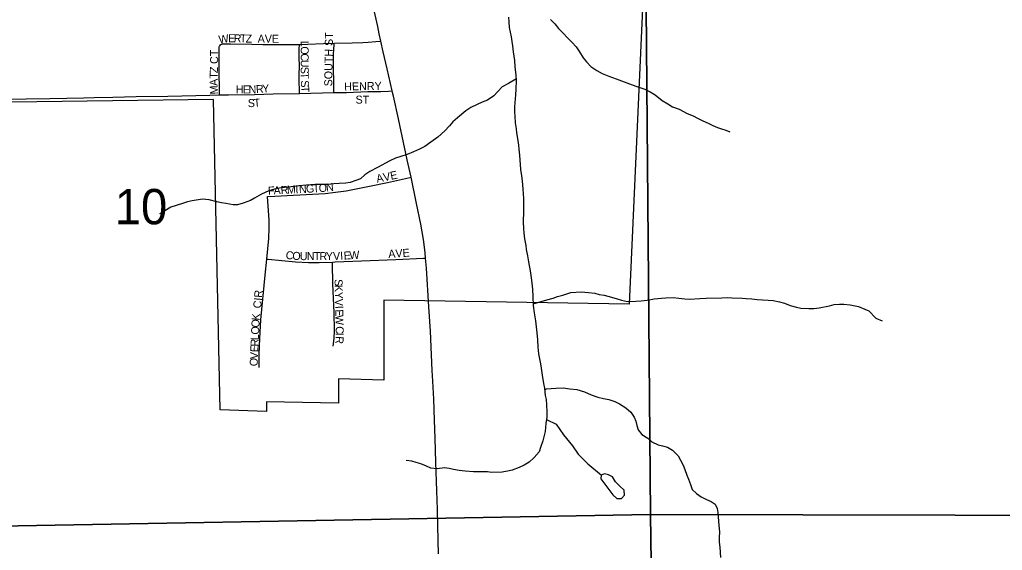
# Model space of a CAD drawing. Extents: x 1985906 to 2360102, y 891258 to 1222054.
# Drawn here: x 2189529 to 2195668, y 1015301 to 1018620 of the extents above; entities that cross this region are included whole.
import ezdxf

# ---------------------------------------------------------------- set-up
doc = ezdxf.new("R2010")
doc.units = 0
for name, color, linetype in [('GM_X_City_Street', 7, 'Continuous'), ('GM_X_City_Street_Text', 7, 'Continuous'), ('GM_X_Corporation', 7, 'Continuous'), ('GM_X_Minor_Lake', 7, 'Continuous'), ('GM_X_Minor_River', 7, 'Continuous'), ('GM_X_Section', 7, 'Continuous'), ('GM_X_Section_Text', 7, 'Continuous'), ('GM_X_State_Route', 7, 'Continuous'), ('GM_X_Township_Road', 7, 'Continuous')]:
    doc.layers.add(name, color=color, linetype=linetype)

msp = doc.modelspace()

# ---------------------------------------------------------------- linework, layer by layer
at = {"layer": 'GM_X_City_Street'}
for points in [[(2191494.7, 1018472.2), (2191606.1, 1018475.3), (2191672.5, 1018477.2), (2191705.1, 1018478.8), (2191753.4, 1018482.2), (2191785.3, 1018484.8)], [(2190778, 1018149.9), (2190778.1, 1018159.5), (2190777.2, 1018196.2), (2190777, 1018212.3), (2190775.4, 1018259.9), (2190775.1, 1018292.4), (2190775.5, 1018374.2), (2190775.1, 1018421.7), (2190775.2, 1018429.8), (2190775, 1018434.9), (2190775, 1018439), (2190775.1, 1018444.7), (2190775.9, 1018450.2), (2190777, 1018453.7), (2190779.3, 1018456.8)], [(2190779.3, 1018456.8), (2190783.4, 1018461.5), (2190786.3, 1018463.8), (2190791.6, 1018466.3), (2190796.7, 1018467.8), (2190803.2, 1018468.5), (2190810.6, 1018468.7), (2190816.5, 1018468.5), (2190846.5, 1018468.4), (2190979.3, 1018466.7), (2191049, 1018465.4), (2191161.3, 1018464.4), (2191211.1, 1018464.4), (2191276.6, 1018465.4)], [(2191277.9, 1018158.8), (2191277.7, 1018163.6), (2191275.3, 1018247.2), (2191275.3, 1018278.4), (2191276.6, 1018326.5), (2191275.2, 1018388.2), (2191274.5, 1018414.6), (2191275.4, 1018435.2), (2191276.6, 1018465.4)], [(2191276.6, 1018465.4), (2191328.7, 1018467.2), (2191426.9, 1018470.5), (2191494.7, 1018472.2)], [(2191490.7, 1018163.4), (2191490.7, 1018169.2), (2191490.6, 1018205.9), (2191490.8, 1018239.3), (2191490.1, 1018305.3), (2191488.9, 1018388.1), (2191489.6, 1018403.1), (2191490.6, 1018433.3), (2191493.6, 1018464.7), (2191494.7, 1018472.2)], [(2190778, 1018149.9), (2190800, 1018149.6), (2190832.6, 1018149.5), (2190995.8, 1018151), (2191112.2, 1018156), (2191275.4, 1018158.8), (2191277.9, 1018158.8)], [(2191277.9, 1018158.8), (2191490.7, 1018163.4)], [(2191490.7, 1018163.4), (2191571.5, 1018165), (2191703, 1018169.5), (2191785.2, 1018170.7), (2191833.1, 1018173.3), (2191855.3, 1018175.5)], [(2191077.4, 1017512.9), (2191123.1, 1017515.6), (2191238.7, 1017521.5), (2191436.7, 1017533.4), (2191502.4, 1017540.2), (2191567.7, 1017550.1), (2191713.5, 1017579.3), (2191827, 1017602.2), (2191940.2, 1017626.6), (2191973.7, 1017633.9)], [(2191073.1, 1017121.8), (2191086, 1017251.3), (2191088.3, 1017317.3), (2191087, 1017366.8), (2191077.4, 1017512.9)], [(2191025, 1016445.4), (2191025.5, 1016527.8), (2191028.5, 1016626.8), (2191036.4, 1016742), (2191063.1, 1017021.3), (2191073.1, 1017121.8)], [(2191073.1, 1017121.8), (2191082, 1017121), (2191251.3, 1017105.5), (2191333.8, 1017101.1), (2191399.9, 1017100.6), (2191483.2, 1017103.8)], [(2191483.2, 1017103.8), (2191499, 1017104.4), (2191664.1, 1017111.4), (2191878.8, 1017120.2), (2192052.6, 1017127.4), (2192064.6, 1017127.9)], [(2191488.3, 1016577.8), (2191493.4, 1016626.4), (2191495, 1016675.3), (2191493.7, 1016789.3), (2191485.3, 1016968.4), (2191483.4, 1017095), (2191483.2, 1017103.8)]]:
    msp.add_lwpolyline(points, dxfattribs=at)
at = {"layer": 'GM_X_Corporation'}
msp.add_lwpolyline([(2193441.8, 1019200.7), (2193336.4, 1016841.5), (2191804.4, 1016866.1), (2191804.4, 1016364.6), (2191521.6, 1016374.5), (2191521.6, 1016221.5), (2191071.7, 1016229.3), (2191070.6, 1016169.3), (2190780.8, 1016179.4), (2190740.8, 1018121.4), (2188057.8, 1018084.7), (2188083.6, 1019401.9)], dxfattribs=at)
at = {"layer": 'GM_X_Minor_Lake'}
for points in [[(2193234.2, 1015647.2), (2193260.4, 1015625.5), (2193288.5, 1015625.8), (2193308.3, 1015646), (2193305.9, 1015678.1), (2193277.6, 1015701.8), (2193251.3, 1015729.6), (2193232.9, 1015761.4), (2193206.7, 1015773.2), (2193182.6, 1015778.9), (2193160.7, 1015770.7), (2193158.9, 1015748.6)], [(2193158.9, 1015748.6), (2193234.2, 1015647.2)]]:
    msp.add_lwpolyline(points, dxfattribs=at)
at = {"layer": 'GM_X_Minor_River'}
for points in [[(2192583.5, 1018635.3), (2192585.7, 1018605.2), (2192587.9, 1018571.1), (2192600.3, 1018513), (2192604.5, 1018482.9), (2192608.6, 1018456.9), (2192610.9, 1018418.8), (2192619.2, 1018364.7), (2192621.4, 1018324.6), (2192627.8, 1018272.5), (2192630, 1018238.4), (2192628.3, 1018184.2), (2192626.4, 1018150.1), (2192620.8, 1018073.9), (2192621, 1018041.8), (2192623.2, 1018015.7), (2192623.4, 1017973.6)], [(2192844.9, 1018620.6), (2192871.2, 1018592.7), (2192895.4, 1018564.8), (2192921.7, 1018536.8), (2192954.1, 1018504.9), (2192978.3, 1018479), (2193004.6, 1018449), (2193026.9, 1018419.1), (2193049.2, 1018381.1), (2193069.4, 1018355.1), (2193097.7, 1018327.2), (2193134.1, 1018301.3), (2193168.3, 1018283.4), (2193208.6, 1018265.6), (2193254.9, 1018249.8), (2193305.3, 1018230), (2193355.6, 1018212.2), (2193383.8, 1018202.4), (2193434.2, 1018184.6), (2193468.4, 1018168.7), (2193498.7, 1018148.8), (2193543.1, 1018115), (2193577.4, 1018093.1), (2193607.6, 1018075.2), (2193647.9, 1018059.4), (2193698.3, 1018033.6), (2193736.6, 1018017.8), (2193762.8, 1018003.9), (2193797, 1017988), (2193829.3, 1017972.2), (2193859.5, 1017958.3), (2193887.7, 1017946.4), (2193913.9, 1017936.5), (2193940.1, 1017928.6), (2193966.2, 1017918.7)], [(2192629.3, 1018248.1), (2192581.8, 1018220.1), (2192543.8, 1018199.8), (2192515.8, 1018169.5), (2192491.8, 1018143.3), (2192451.8, 1018117), (2192417.7, 1018102.8), (2192387.6, 1018088.6), (2192347.5, 1018070.3), (2192315.5, 1018050.1), (2192263.5, 1018005.7), (2192235.5, 1017981.5), (2192213.5, 1017955.3), (2192185.5, 1017925), (2192141.6, 1017884.7), (2192097.5, 1017854.4), (2192059.5, 1017826.1), (2192027.4, 1017809.9), (2191989.3, 1017793.6), (2191949.2, 1017777.3), (2191909.1, 1017763.1), (2191877, 1017752.9), (2191840.9, 1017736.6), (2191764.8, 1017696.1), (2191716.7, 1017669.8), (2191684.6, 1017649.5), (2191658.6, 1017625.3), (2191628.6, 1017613.1), (2191594.5, 1017600.9), (2191566.4, 1017596.7), (2191524.2, 1017594.5), (2191492, 1017592.3), (2191453.9, 1017588.1), (2191401.6, 1017589.8), (2191375.5, 1017589.7), (2191347.3, 1017587.5), (2191321.2, 1017585.4), (2191273, 1017581.1), (2191224.8, 1017574.8), (2191182.6, 1017570.6), (2191134.4, 1017564.3), (2191086.3, 1017550), (2191040.2, 1017527.7), (2190996.1, 1017503.3), (2190970.1, 1017489.2), (2190925.9, 1017472.9), (2190889.8, 1017462.7), (2190861.7, 1017462.5), (2190817.4, 1017470.3), (2190789.3, 1017474.1), (2190761.1, 1017480), (2190712.8, 1017493.8), (2190670.6, 1017497.6), (2190606.3, 1017487.2), (2190578.2, 1017481), (2190546.1, 1017470.8), (2190473.9, 1017446.3), (2190435.8, 1017424.1), (2190401.8, 1017405.8)], [(2192623.4, 1017973.6), (2192629.6, 1017937.5), (2192631.8, 1017911.4), (2192640.1, 1017863.3), (2192644.3, 1017835.3), (2192646.4, 1017809.2), (2192650.7, 1017773.2), (2192657.2, 1017682.9), (2192663.4, 1017642.8), (2192667.6, 1017612.8), (2192671.9, 1017560.7), (2192676.3, 1017500.5), (2192676.7, 1017420.3), (2192675.1, 1017356.1), (2192677.3, 1017312), (2192679.5, 1017285.9), (2192683.7, 1017249.8), (2192690, 1017207.7), (2192692.2, 1017181.7), (2192702.4, 1017143.6), (2192708.7, 1017105.5), (2192719, 1017049.4), (2192723.2, 1017019.4), (2192727.4, 1016991.3), (2192731.7, 1016935.2), (2192734, 1016887.1), (2192736.3, 1016832.9), (2192742.6, 1016786.8), (2192750.9, 1016736.7), (2192757.3, 1016680.6), (2192763.6, 1016620.4), (2192765.9, 1016572.3), (2192770.2, 1016530.2), (2192782.6, 1016468.1), (2192786.7, 1016440), (2192793, 1016396), (2192801.3, 1016343.9), (2192807.5, 1016315.8), (2192811.8, 1016269.7), (2192818, 1016243.7), (2192820.2, 1016211.6), (2192822.4, 1016165.5), (2192822.6, 1016133.4), (2192816.8, 1016093.2), (2192811.1, 1016045), (2192805.2, 1016018.9), (2192797.3, 1015986.8), (2192783.5, 1015944.6), (2192773.6, 1015916.5), (2192743.6, 1015882.2), (2192711.7, 1015852), (2192681.6, 1015833.8), (2192649.5, 1015819.5), (2192605.4, 1015803.2), (2192577.3, 1015795.1), (2192543.2, 1015788.9), (2192476.9, 1015788.5), (2192450.7, 1015792.4), (2192364.3, 1015791.9), (2192312, 1015795.6), (2192273.8, 1015799.4), (2192239.6, 1015807.3), (2192211.4, 1015813.1), (2192183.3, 1015817), (2192137.1, 1015810.7), (2192096.9, 1015814.5), (2192070.7, 1015826.4), (2192034.4, 1015842.2), (2192006.2, 1015850.1), (2191978.1, 1015858), (2191943.9, 1015863.8)], [(2192735.9, 1016842.5), (2192822.5, 1016867.5), (2192862.7, 1016877.7), (2192888.7, 1016887.9), (2192922.9, 1016896.1), (2192973, 1016914.4), (2193037.3, 1016916.8), (2193081.5, 1016913), (2193121.8, 1016909.2), (2193149.9, 1016901.4), (2193180.1, 1016897.5), (2193226.4, 1016883.7), (2193262.6, 1016873.9), (2193288.8, 1016866), (2193327, 1016858.2), (2193377.3, 1016858.5), (2193411.4, 1016860.7), (2193449.6, 1016864.9), (2193491.8, 1016873.1), (2193538, 1016877.4), (2193566.1, 1016879.6), (2193612.3, 1016881.8), (2193646.5, 1016878), (2193684.7, 1016874.2), (2193712.8, 1016872.3), (2193777.1, 1016876.7), (2193817.3, 1016878.9), (2193915.8, 1016879.5), (2193952, 1016881.7), (2193978.1, 1016879.8), (2194042.4, 1016878.2), (2194068.5, 1016876.3), (2194102.7, 1016874.5), (2194136.9, 1016870.6), (2194169.1, 1016866.8), (2194205.3, 1016865), (2194235.4, 1016863.2), (2194275.7, 1016855.3), (2194307.9, 1016847.5), (2194342.1, 1016831.7), (2194382.4, 1016821.8), (2194408.5, 1016816), (2194458.8, 1016814.2), (2194490.9, 1016814.4), (2194523.1, 1016818.6), (2194587.3, 1016831), (2194617.4, 1016839.2), (2194649.6, 1016841.3), (2194677.7, 1016839.5), (2194717.9, 1016835.7), (2194770.2, 1016826), (2194808.5, 1016810.1), (2194834.7, 1016798.2), (2194877.2, 1016752.3), (2194917.4, 1016736.5)], [(2192808.6, 1016304.7), (2192819.6, 1016311.9), (2192877.9, 1016316.2), (2192924.1, 1016316.5), (2192966.3, 1016310.7), (2193008.6, 1016306.9), (2193056.9, 1016293.1), (2193099.2, 1016273.3), (2193141.5, 1016259.5), (2193175.7, 1016249.6), (2193209.9, 1016243.8), (2193246.1, 1016232), (2193276.4, 1016218.1), (2193314.7, 1016192.2), (2193347, 1016164.3), (2193367.3, 1016134.3), (2193377.5, 1016108.3), (2193383.6, 1016082.3), (2193393.8, 1016054.2), (2193416.1, 1016026.3), (2193452.4, 1016002.4), (2193478.7, 1015980.5), (2193517, 1015960.7), (2193545.1, 1015954.8), (2193575.3, 1015946.9), (2193607.6, 1015927), (2193642, 1015891.1), (2193658.2, 1015865.1), (2193674.4, 1015833.1), (2193684.6, 1015807.1), (2193696.9, 1015771.1), (2193707.1, 1015745.1), (2193719.3, 1015713), (2193729.6, 1015681), (2193757.8, 1015657.1), (2193786.1, 1015635.2), (2193820.3, 1015619.3), (2193848.5, 1015607.4), (2193874.8, 1015589.5), (2193887, 1015563.5), (2193891.1, 1015537.5), (2193893.3, 1015511.4), (2193897.6, 1015455.3), (2193899.9, 1015417.2), (2193898, 1015381), (2193898.2, 1015353), (2193902.4, 1015320.9), (2193906.8, 1015256.7)], [(2192820.5, 1016118.8), (2192880.8, 1016090.3), (2192925.6, 1016022.6), (2192982.4, 1015955.1), (2193017, 1015903.4), (2193077.8, 1015841.9), (2193164.1, 1015772)]]:
    msp.add_lwpolyline(points, dxfattribs=at)
at = {"layer": 'GM_X_Section'}
for points in [[(2188056.2, 1020775.9), (2193424.6, 1020894.4), (2193469, 1015525.3), (2188122.3, 1015429.1)], [(2193424.6, 1020894.4), (2198779, 1020800.6), (2198825.2, 1015445.5), (2196324.9, 1015519.1), (2193469, 1015525.3)], [(2188122.3, 1015429.1), (2193469, 1015525.3), (2193545.7, 1010112.6), (2188204.5, 1010086.4)], [(2193469, 1015525.3), (2196324.9, 1015519.1), (2198825.2, 1015445.5), (2198871.5, 1010072.5), (2196231.3, 1010128.8), (2193545.7, 1010112.6)]]:
    msp.add_lwpolyline(points, close=True, dxfattribs=at)
at = {"layer": 'GM_X_State_Route'}
for points in [[(2191857.9, 1018165.3), (2191855.3, 1018175.5), (2191835.1, 1018265.6), (2191824.6, 1018311.8), (2191800.7, 1018419), (2191785.3, 1018484.8), (2191774.8, 1018531.4), (2191765.7, 1018576.9), (2191740.1, 1018696.7), (2191708.6, 1018849.7), (2191692.9, 1018925.1), (2191686.6, 1018961.9), (2191671.4, 1019034.5), (2191665.8, 1019057.2)], [(2192085, 1016822.9), (2192070.5, 1017066.2), (2192064.6, 1017127.9), (2192061.3, 1017163.9), (2192050.9, 1017244.9), (2192034.1, 1017341.6), (2192008.1, 1017470), (2191973.7, 1017633.9), (2191950.4, 1017742.5), (2191896.2, 1017999.3), (2191864.3, 1018141.2), (2191857.9, 1018165.3)], [(2192145.9, 1015279), (2192144.1, 1015361), (2192139.3, 1015557.4), (2192134.7, 1015672.1), (2192128.9, 1015852.4), (2192124.8, 1016000.5), (2192120.4, 1016114.5), (2192115.4, 1016245.5), (2192109.7, 1016359.9), (2192106.4, 1016425.4), (2192102.3, 1016523.7), (2192094.6, 1016671.8), (2192085, 1016822.9)]]:
    msp.add_lwpolyline(points, dxfattribs=at)
at = {"layer": 'GM_X_Township_Road'}
msp.add_lwpolyline([(2188109.3, 1018093.6), (2188135.4, 1018095.5), (2188249.6, 1018098.3), (2188373.1, 1018100.7), (2188440.1, 1018101.4), (2188553.2, 1018105.7), (2188651.1, 1018107.4), (2188765.4, 1018108.3), (2188929.6, 1018112.7), (2189077, 1018115.8), (2189241, 1018119.4), (2189372.2, 1018121.6), (2189568.9, 1018125.3), (2189716.5, 1018127.5), (2189929.7, 1018130.7), (2189995.2, 1018132.4), (2190110.1, 1018135), (2190257.3, 1018138.6), (2190454.2, 1018142.2), (2190716.6, 1018148.1), (2190778, 1018149.9)], dxfattribs=at)

# ---------------------------------------------------------------- texts
at = {"layer": 'GM_X_City_Street_Text'}
for s, rotation, p in [('W', 9.23569, (2190776.1, 1018469.7)), ('E', 359.76776, (2190830.4, 1018478.7)), ('R', 358.68867, (2190865.3, 1018478.5)), ('T', 358.69702, (2190904.9, 1018477.6)), ('Z', 358.68874, (2190940.1, 1018476.8)), ('AVE', 0.00001, (2191015.6, 1018475.5)), ('SOUTH ST', 89.15688, (2191481.4, 1018202.3)), ('CT', 90, (2190768.6, 1018342.9)), ('O', 270, (2191284.6, 1018452.9)), ('L', 270.02733, (2191284.6, 1018488.1)), ('C', 270.02387, (2191284.6, 1018408.9)), ('U', 270.02187, (2191284.6, 1018369.3)), ('Z', 86.36401, (2190765.9, 1018283.9)), ('S', 270.01385, (2191284.7, 1018325.3)), ('T', 88.46992, (2190765, 1018249.2)), ('A', 91.92372, (2190766.5, 1018206)), ('T', 270.3153, (2191284.7, 1018289.8)), ('M', 92.31392, (2190768.6, 1018153.3)), ('H', 0.05465, (2190879.2, 1018158.7)), ('E', 0.05464, (2190923.2, 1018158.7)), ('N', 1.13587, (2190959.4, 1018158.8)), ('R', 4.24117, (2191006.3, 1018159.8)), ('Y', 4.76981, (2191046.3, 1018162.8)), ('S', 272.73503, (2191285.3, 1018239.1)), ('T', 273.16684, (2191287, 1018203.5)), ('HENRY', 1.19567, (2191557, 1018176.3)), ('S', 0.6284, (2190954.1, 1018072.7)), ('T', 5.45126, (2190993.9, 1018073.3)), ('ST', 0.00001, (2191627.2, 1018094.7)), ('AVE', 11.69061, (2191761.7, 1017599.7)), ('F', 2.84194, (2191081.1, 1017525.1)), ('A', 2.84276, (2191116.3, 1017526.9)), ('R', 2.84949, (2191160.3, 1017529)), ('M', 2.8424, (2191199.8, 1017531)), ('I', 2.84276, (2191252.5, 1017533.6)), ('N', 2.84276, (2191274.5, 1017534.7)), ('G', 2.84276, (2191318.4, 1017536.9)), ('T', 2.84761, (2191362.4, 1017539.1)), ('O', 3.89658, (2191398.6, 1017540.9)), ('N', 7.10375, (2191445.5, 1017544.2)), ('C', 352.5979, (2191188.5, 1017124.7)), ('O', 355.93899, (2191230.9, 1017119.2)), ('U', 359.94784, (2191278.6, 1017116)), ('N', 0.01536, (2191322.7, 1017115.9)), ('T', 0.02058, (2191366.7, 1017116)), ('R', 0.0178, (2191401.9, 1017116)), ('Y', 0.12787, (2191441.6, 1017116)), ('V', 2.19046, (2191487.5, 1017116.1)), ('I', 3.1921, (2191532.4, 1017117.9)), ('E', 3.27975, (2191554.5, 1017119.1)), ('W', 3.27217, (2191589.7, 1017121.1)), ('AVE', 3.94635, (2191833.3, 1017129.1)), ('S', 271.3389, (2191495.8, 1016996.7)), ('K', 271.3335, (2191496.6, 1016961.6)), ('CIR', 85.03312, (2191037, 1016812.5)), ('Y', 271.33908, (2191497.6, 1016917.6)), ('V', 271.35625, (2191498.7, 1016873.6)), ('K', 85.40515, (2191028.2, 1016736.6)), ('I', 271.31139, (2191499.7, 1016829.6)), ('E', 271.35098, (2191500.2, 1016807.6)), ('W', 271.34513, (2191501, 1016772.4)), ('O', 87.11357, (2191026, 1016693.1)), ('L', 87.40232, (2191022.4, 1016614)), ('O', 87.37609, (2191024, 1016649.2)), ('C', 271.35944, (2191502.7, 1016701.9)), ('I', 270.96177, (2191503.6, 1016662.4)), ('E', 87.37634, (2191019, 1016539.3)), ('R', 87.37648, (2191020.6, 1016574.4)), ('R', 266.35473, (2191504, 1016641.5)), ('V', 87.40324, (2191017, 1016495.3)), ('O', 87.37609, (2191015, 1016451.3))]:
    msp.add_text(s, height=50, rotation=rotation, dxfattribs=at).set_placement(p)
at = {"layer": 'GM_X_Section_Text'}
msp.add_text('10', height=221, rotation=0.00001, dxfattribs=at).set_placement((2190122.4, 1017340))

doc.saveas('drawing.dxf')
